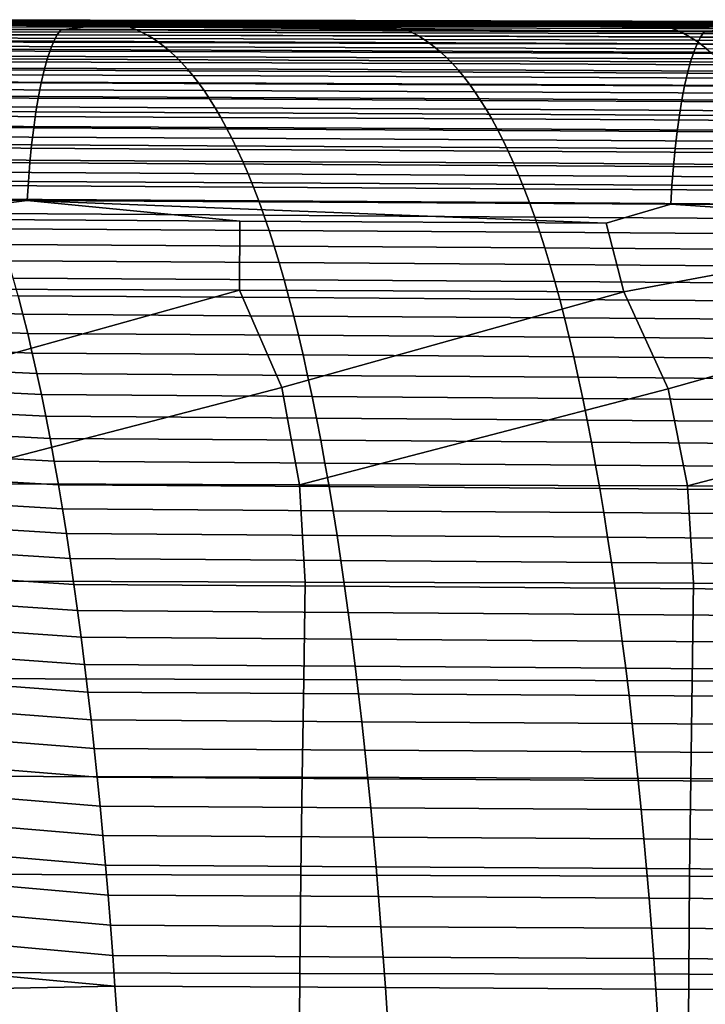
# Model space of a CAD drawing. Header units: metres. Extents: x -23 to 242, y -40 to 23.
# Tile 371 of 450: x 114.63 to 121.65, y 6.75 to 16.83. Entities that reach past the tile are written whole.
import ezdxf

# ---------------------------------------------------------------- set-up
doc = ezdxf.new("R2010")
doc.units = ezdxf.units.M
doc.layers.add('solid_10171013', color=7, linetype='CONTINUOUS')

msp = doc.modelspace()

# ---------------------------------------------------------------- linework, layer by layer
at = {"layer": 'solid_10171013'}
for points in [[(112.453995, 16.827486, 278.479279), (115.230431, 16.822884, 278.998169), (115.289185, 16.823872, 278.664429), (112.512871, 16.828398, 278.144897)], [(112.512871, 16.828398, 278.144897), (115.289185, 16.823872, 278.664429), (115.347946, 16.823231, 278.330841), (112.571747, 16.827717, 277.810638)], [(108.45829, 16.746128, 281.682465), (108.422348, 16.697531, 281.881592), (115.011436, 16.674105, 283.120209), (115.047577, 16.724958, 282.921692)], [(108.759239, 16.777489, 281.530273), (108.45829, 16.746128, 281.682465), (115.047577, 16.724958, 282.921692)], [(114.053711, 16.779753, 282.316223), (108.759239, 16.777489, 281.530273), (115.047577, 16.724958, 282.921692), (115.334785, 16.75861, 282.767517)], [(111.925674, 16.79067, 281.488678), (114.703262, 16.784246, 282.002045), (114.761589, 16.78797, 281.668823), (111.984131, 16.794132, 281.154877)], [(114.534485, 16.781839, 282.314453), (114.643585, 16.781574, 282.334656), (114.703262, 16.784246, 282.002045), (111.925674, 16.79067, 281.488678)], [(111.984131, 16.794132, 281.154877), (114.761589, 16.78797, 281.668823), (114.82, 16.792465, 281.335327), (112.042679, 16.798372, 280.820801)], [(112.042679, 16.798372, 280.820801), (114.82, 16.792465, 281.335327), (114.878487, 16.797464, 281.001648), (112.101295, 16.803127, 280.486511)], [(112.101295, 16.803127, 280.486511), (114.878487, 16.797464, 281.001648), (114.937042, 16.802696, 280.667786), (112.159981, 16.808126, 280.152069)], [(112.159981, 16.808126, 280.152069), (114.937042, 16.802696, 280.667786), (114.995651, 16.807888, 280.333832), (112.218712, 16.813103, 279.817505)], [(112.218712, 16.813103, 279.817505), (114.995651, 16.807888, 280.333832), (115.054298, 16.812769, 279.999878), (112.277489, 16.817789, 279.48291)], [(112.277489, 16.817789, 279.48291), (115.054298, 16.812769, 279.999878), (115.112984, 16.81707, 279.665894), (112.336304, 16.821922, 279.148315)], [(112.336304, 16.821922, 279.148315), (115.112984, 16.81707, 279.665894), (115.1717, 16.82053, 279.332001), (112.395142, 16.825241, 278.813751)], [(112.395142, 16.825241, 278.813751), (115.1717, 16.82053, 279.332001), (115.230431, 16.822884, 278.998169), (112.453995, 16.827486, 278.479279)], [(112.571747, 16.827717, 277.810638), (115.347946, 16.823231, 278.330841), (115.406708, 16.820698, 277.997406), (112.63063, 16.825184, 277.476532)], [(112.63063, 16.825184, 277.476532), (115.406708, 16.820698, 277.997406), (115.465469, 16.81601, 277.664154), (112.689499, 16.820538, 277.142609)], [(112.689499, 16.820538, 277.142609), (115.465469, 16.81601, 277.664154), (115.524216, 16.808903, 277.331116), (112.748367, 16.813519, 276.808899)], [(112.748367, 16.813519, 276.808899), (115.524216, 16.808903, 277.331116), (115.582954, 16.799118, 276.998322), (112.807213, 16.803869, 276.475433)], [(112.807213, 16.803869, 276.475433), (115.582954, 16.799118, 276.998322), (115.64167, 16.786392, 276.665833), (112.866035, 16.791328, 276.142242)], [(112.866035, 16.791328, 276.142242), (115.64167, 16.786392, 276.665833), (115.700356, 16.77046, 276.333618), (112.924828, 16.775637, 275.809387)], [(112.924828, 16.775637, 275.809387), (115.700356, 16.77046, 276.333618), (115.75901, 16.751062, 276.00174), (112.983589, 16.756535, 275.476837)], [(112.983589, 16.756535, 275.476837), (115.75901, 16.751062, 276.00174), (115.817619, 16.727938, 275.670227), (113.042297, 16.733765, 275.144653)], [(113.042297, 16.733765, 275.144653), (115.817619, 16.727938, 275.670227), (115.87619, 16.700886, 275.339081), (113.100967, 16.707125, 274.812897)], [(115.334785, 16.75861, 282.767517), (120.3517, 16.76296, 283.50589), (114.534485, 16.781839, 282.314453), (114.053711, 16.779753, 282.316223)], [(120.3517, 16.76296, 283.50589), (114.643585, 16.781574, 282.334656), (114.534485, 16.781839, 282.314453)], [(114.643585, 16.781574, 282.334656), (117.405495, 16.774719, 282.846893), (117.480423, 16.777645, 282.518188), (114.703262, 16.784246, 282.002045)], [(120.3517, 16.76296, 283.50589), (117.405495, 16.774719, 282.846893), (114.643585, 16.781574, 282.334656)], [(114.703262, 16.784246, 282.002045), (117.480423, 16.777645, 282.518188), (117.53862, 16.781649, 282.185547), (114.761589, 16.78797, 281.668823)], [(114.761589, 16.78797, 281.668823), (117.53862, 16.781649, 282.185547), (117.596909, 16.786409, 281.852661), (114.82, 16.792465, 281.335327)], [(114.82, 16.792465, 281.335327), (117.596909, 16.786409, 281.852661), (117.655266, 16.791655, 281.519562), (114.878487, 16.797464, 281.001648)], [(114.878487, 16.797464, 281.001648), (117.655266, 16.791655, 281.519562), (117.713692, 16.797108, 281.18634), (114.937042, 16.802696, 280.667786)], [(114.937042, 16.802696, 280.667786), (117.713692, 16.797108, 281.18634), (117.772179, 16.802498, 280.853027), (114.995651, 16.807888, 280.333832)], [(114.995651, 16.807888, 280.333832), (117.772179, 16.802498, 280.853027), (117.830704, 16.807547, 280.519684), (115.054298, 16.812769, 279.999878)], [(115.334785, 16.75861, 282.767517), (115.047577, 16.724958, 282.921692), (121.635544, 16.703335, 284.166656)], [(115.054298, 16.812769, 279.999878), (117.830704, 16.807547, 280.519684), (117.889267, 16.811989, 280.186371), (115.112984, 16.81707, 279.665894)], [(115.112984, 16.81707, 279.665894), (117.889267, 16.811989, 280.186371), (117.947853, 16.815554, 279.853119), (115.1717, 16.82053, 279.332001)], [(115.1717, 16.82053, 279.332001), (117.947853, 16.815554, 279.853119), (118.00647, 16.817982, 279.519958), (115.230431, 16.822884, 278.998169)], [(115.230431, 16.822884, 278.998169), (118.00647, 16.817982, 279.519958), (118.065094, 16.819004, 279.18689), (115.289185, 16.823872, 278.664429)], [(115.289185, 16.823872, 278.664429), (118.065094, 16.819004, 279.18689), (118.123734, 16.818359, 278.853973), (115.347946, 16.823231, 278.330841)], [(120.3517, 16.76296, 283.50589), (115.334785, 16.75861, 282.767517), (121.635544, 16.703335, 284.166656), (121.908951, 16.738928, 284.010437)], [(115.347946, 16.823231, 278.330841), (118.123734, 16.818359, 278.853973), (118.182381, 16.815781, 278.52121), (115.406708, 16.820698, 277.997406)], [(115.406708, 16.820698, 277.997406), (118.182381, 16.815781, 278.52121), (118.241028, 16.811005, 278.188629), (115.465469, 16.81601, 277.664154)], [(115.465469, 16.81601, 277.664154), (118.241028, 16.811005, 278.188629), (118.29966, 16.803766, 277.856293), (115.524216, 16.808903, 277.331116)], [(115.524216, 16.808903, 277.331116), (118.29966, 16.803766, 277.856293), (118.358284, 16.7938, 277.52417), (115.582954, 16.799118, 276.998322)], [(115.582954, 16.799118, 276.998322), (118.358284, 16.7938, 277.52417), (118.416885, 16.780844, 277.192322), (115.64167, 16.786392, 276.665833)], [(115.64167, 16.786392, 276.665833), (118.416885, 16.780844, 277.192322), (118.475471, 16.764629, 276.860779), (115.700356, 16.77046, 276.333618)], [(115.700356, 16.77046, 276.333618), (118.475471, 16.764629, 276.860779), (118.534019, 16.744896, 276.529572), (115.75901, 16.751062, 276.00174)], [(115.75901, 16.751062, 276.00174), (118.534019, 16.744896, 276.529572), (118.592529, 16.72138, 276.1987), (115.817619, 16.727938, 275.670227)], [(115.817619, 16.727938, 275.670227), (118.592529, 16.72138, 276.1987), (118.650993, 16.69389, 275.868225), (115.87619, 16.700886, 275.339081)], [(117.480423, 16.777645, 282.518188), (117.405495, 16.774719, 282.846893), (119.567307, 16.769224, 283.249207)], [(120.3517, 16.76296, 283.50589), (119.567307, 16.769224, 283.249207), (117.405495, 16.774719, 282.846893)], [(117.480423, 16.777645, 282.518188), (120.257408, 16.770895, 283.035645), (120.315475, 16.775198, 282.703613), (117.53862, 16.781649, 282.185547)], [(119.567307, 16.769224, 283.249207), (120.191422, 16.767618, 283.36557), (120.257408, 16.770895, 283.035645), (117.480423, 16.777645, 282.518188)], [(117.53862, 16.781649, 282.185547), (120.315475, 16.775198, 282.703613), (120.373634, 16.780233, 282.371368), (117.596909, 16.786409, 281.852661)], [(117.596909, 16.786409, 281.852661), (120.373634, 16.780233, 282.371368), (120.43187, 16.785721, 282.03891), (117.655266, 16.791655, 281.519562)], [(117.655266, 16.791655, 281.519562), (120.43187, 16.785721, 282.03891), (120.490173, 16.791388, 281.706329), (117.713692, 16.797108, 281.18634)], [(117.713692, 16.797108, 281.18634), (120.490173, 16.791388, 281.706329), (120.548531, 16.796955, 281.373688), (117.772179, 16.802498, 280.853027)], [(117.772179, 16.802498, 280.853027), (120.548531, 16.796955, 281.373688), (120.606926, 16.802149, 281.041046), (117.830704, 16.807547, 280.519684)], [(117.830704, 16.807547, 280.519684), (120.606926, 16.802149, 281.041046), (120.665367, 16.806698, 280.708405), (117.889267, 16.811989, 280.186371)], [(117.889267, 16.811989, 280.186371), (120.665367, 16.806698, 280.708405), (120.723831, 16.810333, 280.375854), (117.947853, 16.815554, 279.853119)], [(117.947853, 16.815554, 279.853119), (120.723831, 16.810333, 280.375854), (120.782318, 16.812792, 280.043365), (118.00647, 16.817982, 279.519958)], [(118.00647, 16.817982, 279.519958), (120.782318, 16.812792, 280.043365), (120.84082, 16.813805, 279.710999), (118.065094, 16.819004, 279.18689)], [(118.065094, 16.819004, 279.18689), (120.84082, 16.813805, 279.710999), (120.899338, 16.813108, 279.378784), (118.123734, 16.818359, 278.853973)], [(118.123734, 16.818359, 278.853973), (120.899338, 16.813108, 279.378784), (120.957863, 16.810434, 279.046722), (118.182381, 16.815781, 278.52121)], [(118.182381, 16.815781, 278.52121), (120.957863, 16.810434, 279.046722), (121.016388, 16.805521, 278.714844), (118.241028, 16.811005, 278.188629)], [(118.241028, 16.811005, 278.188629), (121.016388, 16.805521, 278.714844), (121.074905, 16.798098, 278.383179), (118.29966, 16.803766, 277.856293)], [(118.29966, 16.803766, 277.856293), (121.074905, 16.798098, 278.383179), (121.133415, 16.787899, 278.051758), (118.358284, 16.7938, 277.52417)], [(118.358284, 16.7938, 277.52417), (121.133415, 16.787899, 278.051758), (121.191902, 16.774662, 277.720612), (118.416885, 16.780844, 277.192322)], [(118.416885, 16.780844, 277.192322), (121.191902, 16.774662, 277.720612), (121.250374, 16.758118, 277.38974), (118.475471, 16.764629, 276.860779)], [(118.475471, 16.764629, 276.860779), (121.250374, 16.758118, 277.38974), (121.308815, 16.738003, 277.059174), (118.534019, 16.744896, 276.529572)], [(118.534019, 16.744896, 276.529572), (121.308815, 16.738003, 277.059174), (121.367218, 16.714054, 276.728973), (118.592529, 16.72138, 276.1987)], [(120.3517, 16.76296, 283.50589), (120.191422, 16.767618, 283.36557), (119.567307, 16.769224, 283.249207)], [(120.191422, 16.767618, 283.36557), (122.958855, 16.760393, 283.882812), (123.034012, 16.763992, 283.555603), (120.257408, 16.770895, 283.035645)], [(120.3517, 16.76296, 283.50589), (122.958855, 16.760393, 283.882812), (120.191422, 16.767618, 283.36557)], [(120.257408, 16.770895, 283.035645), (123.034012, 16.763992, 283.555603), (123.091957, 16.76861, 283.224243), (120.315475, 16.775198, 282.703613)], [(120.315475, 16.775198, 282.703613), (123.091957, 16.76861, 283.224243), (123.149994, 16.773922, 282.892639), (120.373634, 16.780233, 282.371368)], [(121.908951, 16.738928, 284.010437), (126.64846, 16.745296, 284.700348), (122.958855, 16.760393, 283.882812), (120.3517, 16.76296, 283.50589)], [(120.373634, 16.780233, 282.371368), (123.149994, 16.773922, 282.892639), (123.208099, 16.77965, 282.560852), (120.43187, 16.785721, 282.03891)], [(120.43187, 16.785721, 282.03891), (123.208099, 16.77965, 282.560852), (123.266281, 16.785517, 282.228943), (120.490173, 16.791388, 281.706329)], [(120.490173, 16.791388, 281.706329), (123.266281, 16.785517, 282.228943), (123.324509, 16.791246, 281.896973), (120.548531, 16.796955, 281.373688)], [(120.548531, 16.796955, 281.373688), (123.324509, 16.791246, 281.896973), (123.382782, 16.796562, 281.565002), (120.606926, 16.802149, 281.041046)], [(120.606926, 16.802149, 281.041046), (123.382782, 16.796562, 281.565002), (123.441093, 16.801189, 281.233093), (120.665367, 16.806698, 280.708405)], [(120.665367, 16.806698, 280.708405), (123.441093, 16.801189, 281.233093), (123.499435, 16.804865, 280.901215), (120.723831, 16.810333, 280.375854)], [(120.723831, 16.810333, 280.375854), (123.499435, 16.804865, 280.901215), (123.557793, 16.807318, 280.569458), (120.782318, 16.812792, 280.043365)], [(120.782318, 16.812792, 280.043365), (123.557793, 16.807318, 280.569458), (123.616173, 16.808285, 280.237793), (120.84082, 16.813805, 279.710999)], [(120.84082, 16.813805, 279.710999), (123.616173, 16.808285, 280.237793), (123.674568, 16.807499, 279.906281), (120.899338, 16.813108, 279.378784)], [(120.899338, 16.813108, 279.378784), (123.674568, 16.807499, 279.906281), (123.732971, 16.804691, 279.574921), (120.957863, 16.810434, 279.046722)], [(120.957863, 16.810434, 279.046722), (123.732971, 16.804691, 279.574921), (123.791374, 16.799597, 279.243744), (121.016388, 16.805521, 278.714844)], [(121.016388, 16.805521, 278.714844), (123.791374, 16.799597, 279.243744), (123.84977, 16.791948, 278.912811), (121.074905, 16.798098, 278.383179)], [(121.074905, 16.798098, 278.383179), (123.84977, 16.791948, 278.912811), (123.908165, 16.781479, 278.582062), (121.133415, 16.787899, 278.051758)], [(121.133415, 16.787899, 278.051758), (123.908165, 16.781479, 278.582062), (123.966537, 16.767923, 278.251587), (121.191902, 16.774662, 277.720612)], [(121.191902, 16.774662, 277.720612), (123.966537, 16.767923, 278.251587), (124.024895, 16.751015, 277.921387), (121.250374, 16.758118, 277.38974)], [(121.250374, 16.758118, 277.38974), (124.024895, 16.751015, 277.921387), (124.083221, 16.730484, 277.591492), (121.308815, 16.738003, 277.059174)], [(121.308815, 16.738003, 277.059174), (124.083221, 16.730484, 277.591492), (124.141525, 16.706074, 277.261932), (121.367218, 16.714054, 276.728973)], [(121.908951, 16.738928, 284.010437), (121.635544, 16.703335, 284.166656), (128.222321, 16.681408, 285.416809)], [(108.387138, 16.632708, 282.076477), (108.352913, 16.551928, 282.265533), (114.941696, 16.524158, 283.50238), (114.976059, 16.607077, 283.31427)], [(108.422348, 16.697531, 281.881592), (108.387138, 16.632708, 282.076477), (114.976059, 16.607077, 283.31427), (115.011436, 16.674105, 283.120209)], [(113.100967, 16.707125, 274.812897), (115.87619, 16.700886, 275.339081), (115.9347, 16.66976, 275.008392), (113.159569, 16.676455, 274.481537)], [(113.159569, 16.676455, 274.481537), (115.9347, 16.66976, 275.008392), (115.993149, 16.634417, 274.678192), (113.218109, 16.641607, 274.150696)], [(113.218109, 16.641607, 274.150696), (115.993149, 16.634417, 274.678192), (116.051521, 16.594707, 274.348511), (113.276581, 16.602428, 273.820374)], [(115.011436, 16.674105, 283.120209), (114.976059, 16.607077, 283.31427), (121.563759, 16.581705, 284.558075), (121.599258, 16.650587, 284.364655)], [(115.047577, 16.724958, 282.921692), (115.011436, 16.674105, 283.120209), (121.599258, 16.650587, 284.364655), (121.635544, 16.703335, 284.166656)], [(115.87619, 16.700886, 275.339081), (118.650993, 16.69389, 275.868225), (118.709412, 16.662281, 275.538177), (115.9347, 16.66976, 275.008392)], [(115.9347, 16.66976, 275.008392), (118.709412, 16.662281, 275.538177), (118.767761, 16.626415, 275.208588), (115.993149, 16.634417, 274.678192)], [(115.993149, 16.634417, 274.678192), (118.767761, 16.626415, 275.208588), (118.826042, 16.586157, 274.879547), (116.051521, 16.594707, 274.348511)], [(118.592529, 16.72138, 276.1987), (121.367218, 16.714054, 276.728973), (121.425583, 16.686083, 276.399139), (118.650993, 16.69389, 275.868225)], [(118.650993, 16.69389, 275.868225), (121.425583, 16.686083, 276.399139), (121.483894, 16.653955, 276.069702), (118.709412, 16.662281, 275.538177)], [(118.709412, 16.662281, 275.538177), (121.483894, 16.653955, 276.069702), (121.542152, 16.617537, 275.740784), (118.767761, 16.626415, 275.208588)], [(121.367218, 16.714054, 276.728973), (124.141525, 16.706074, 277.261932), (124.199783, 16.677597, 276.932739), (121.425583, 16.686083, 276.399139)], [(121.425583, 16.686083, 276.399139), (124.199783, 16.677597, 276.932739), (124.257996, 16.644928, 276.603943), (121.483894, 16.653955, 276.069702)], [(121.483894, 16.653955, 276.069702), (124.257996, 16.644928, 276.603943), (124.316147, 16.607937, 276.275635), (121.542152, 16.617537, 275.740784)], [(121.599258, 16.650587, 284.364655), (121.563759, 16.581705, 284.558075), (128.150375, 16.556614, 285.80719), (128.185944, 16.62706, 285.61438)], [(121.635544, 16.703335, 284.166656), (121.599258, 16.650587, 284.364655), (128.185944, 16.62706, 285.61438), (128.222321, 16.681408, 285.416809)], [(108.352913, 16.551928, 282.265533), (108.319946, 16.455467, 282.447205), (114.90863, 16.425646, 283.682922), (114.941696, 16.524158, 283.50238)], [(113.276581, 16.602428, 273.820374), (116.051521, 16.594707, 274.348511), (116.109818, 16.550488, 274.019409), (113.334961, 16.558765, 273.490601)], [(113.334961, 16.558765, 273.490601), (116.109818, 16.550488, 274.019409), (116.168022, 16.501612, 273.690887), (113.393257, 16.510464, 273.161438)], [(114.976059, 16.607077, 283.31427), (114.941696, 16.524158, 283.50238), (121.529312, 16.496994, 284.745331), (121.563759, 16.581705, 284.558075)], [(116.051521, 16.594707, 274.348511), (118.826042, 16.586157, 274.879547), (118.884247, 16.541363, 274.551056), (116.109818, 16.550488, 274.019409)], [(116.109818, 16.550488, 274.019409), (118.884247, 16.541363, 274.551056), (118.942368, 16.491896, 274.223175), (116.168022, 16.501612, 273.690887)], [(118.767761, 16.626415, 275.208588), (121.542152, 16.617537, 275.740784), (121.600334, 16.576696, 275.412354), (118.826042, 16.586157, 274.879547)], [(118.826042, 16.586157, 274.879547), (121.600334, 16.576696, 275.412354), (121.65844, 16.5313, 275.084503), (118.884247, 16.541363, 274.551056)], [(118.884247, 16.541363, 274.551056), (121.65844, 16.5313, 275.084503), (121.716461, 16.481215, 274.757233), (118.942368, 16.491896, 274.223175)], [(121.563759, 16.581705, 284.558075), (121.529312, 16.496994, 284.745331), (128.115891, 16.47039, 285.993774), (128.150375, 16.556614, 285.80719)], [(121.542152, 16.617537, 275.740784), (124.316147, 16.607937, 276.275635), (124.374229, 16.566498, 275.947845), (121.600334, 16.576696, 275.412354)], [(121.600334, 16.576696, 275.412354), (124.374229, 16.566498, 275.947845), (124.432236, 16.520485, 275.620605), (121.65844, 16.5313, 275.084503)], [(108.319946, 16.455467, 282.447205), (108.288521, 16.343596, 282.619995), (114.877144, 16.311823, 283.854401), (114.90863, 16.425646, 283.682922)], [(113.393257, 16.510464, 273.161438), (116.168022, 16.501612, 273.690887), (116.226135, 16.447935, 273.363007), (113.451454, 16.457376, 272.832916)], [(113.451454, 16.457376, 272.832916), (116.226135, 16.447935, 273.363007), (116.284134, 16.389313, 273.035858), (113.509552, 16.399345, 272.505096)], [(114.90863, 16.425646, 283.682922), (114.877144, 16.311823, 283.854401), (121.464684, 16.281301, 285.095306), (121.496193, 16.396757, 284.924927)], [(114.941696, 16.524158, 283.50238), (114.90863, 16.425646, 283.682922), (121.496193, 16.396757, 284.924927), (121.529312, 16.496994, 284.745331)], [(116.168022, 16.501612, 273.690887), (118.942368, 16.491896, 274.223175), (119.000381, 16.437616, 273.895935), (116.226135, 16.447935, 273.363007)], [(116.226135, 16.447935, 273.363007), (119.000381, 16.437616, 273.895935), (119.058296, 16.378386, 273.569397), (116.284134, 16.389313, 273.035858)], [(118.942368, 16.491896, 274.223175), (121.716461, 16.481215, 274.757233), (121.774384, 16.426308, 274.430664), (119.000381, 16.437616, 273.895935)], [(119.000381, 16.437616, 273.895935), (121.774384, 16.426308, 274.430664), (121.832199, 16.366446, 274.104767), (119.058296, 16.378386, 273.569397)], [(121.529312, 16.496994, 284.745331), (121.496193, 16.396757, 284.924927), (128.082764, 16.368704, 286.172546), (128.115891, 16.47039, 285.993774)], [(108.288521, 16.343596, 282.619995), (108.258888, 16.216768, 282.782471), (114.847496, 16.183167, 284.015411), (114.877144, 16.311823, 283.854401)], [(113.509552, 16.399345, 272.505096), (116.284134, 16.389313, 273.035858), (116.342026, 16.325596, 272.709412), (113.567528, 16.336222, 272.177979)], [(113.567528, 16.336222, 272.177979), (116.342026, 16.325596, 272.709412), (116.399796, 16.256641, 272.383728), (113.625389, 16.267851, 271.851654)], [(116.284134, 16.389313, 273.035858), (119.058296, 16.378386, 273.569397), (119.116096, 16.314064, 273.243622), (116.342026, 16.325596, 272.709412)], [(116.342026, 16.325596, 272.709412), (119.116096, 16.314064, 273.243622), (119.173775, 16.244513, 272.91861), (116.399796, 16.256641, 272.383728)], [(119.058296, 16.378386, 273.569397), (121.832199, 16.366446, 274.104767), (121.8899, 16.301497, 273.779633), (119.116096, 16.314064, 273.243622)], [(121.496193, 16.396757, 284.924927), (121.464684, 16.281301, 285.095306), (128.051254, 16.251873, 286.34198), (128.082764, 16.368704, 286.172546)], [(113.625389, 16.267851, 271.851654), (116.399796, 16.256641, 272.383728), (116.457436, 16.182304, 272.058899), (113.683113, 16.194082, 271.526123)], [(114.877144, 16.311823, 283.854401), (114.847496, 16.183167, 284.015411), (121.435043, 16.151112, 285.255066), (121.464684, 16.281301, 285.095306)], [(116.399796, 16.256641, 272.383728), (119.173775, 16.244513, 272.91861), (119.231323, 16.169594, 272.594421), (116.457436, 16.182304, 272.058899)], [(119.116096, 16.314064, 273.243622), (121.8899, 16.301497, 273.779633), (121.947479, 16.231329, 273.455292), (119.173775, 16.244513, 272.91861)], [(119.173775, 16.244513, 272.91861), (121.947479, 16.231329, 273.455292), (122.004929, 16.155806, 273.131775), (119.231323, 16.169594, 272.594421)], [(121.464684, 16.281301, 285.095306), (121.435043, 16.151112, 285.255066), (128.021667, 16.120392, 286.500702), (128.051254, 16.251873, 286.34198)], [(108.258888, 16.216768, 282.782471), (108.231232, 16.076185, 282.933716), (114.819855, 16.04088, 284.165039), (114.847496, 16.183167, 284.015411)], [(113.683113, 16.194082, 271.526123), (116.457436, 16.182304, 272.058899), (116.514938, 16.102436, 271.734894), (113.7407, 16.114763, 271.201447)], [(114.847496, 16.183167, 284.015411), (114.819855, 16.04088, 284.165039), (121.40744, 16.007402, 285.403351), (121.435043, 16.151112, 285.255066)], [(116.457436, 16.182304, 272.058899), (119.231323, 16.169594, 272.594421), (119.288734, 16.089167, 272.271118), (116.514938, 16.102436, 271.734894)], [(119.231323, 16.169594, 272.594421), (122.004929, 16.155806, 273.131775), (122.062233, 16.074797, 272.809174), (119.288734, 16.089167, 272.271118)], [(121.435043, 16.151112, 285.255066), (121.40744, 16.007402, 285.403351), (127.994125, 15.975487, 286.647797), (128.021667, 16.120392, 286.500702)], [(108.231232, 16.076185, 282.933716), (108.205681, 15.923225, 283.072937), (114.794357, 15.886355, 284.302521), (114.819855, 16.04088, 284.165039)], [(113.7407, 16.114763, 271.201447), (116.514938, 16.102436, 271.734894), (116.572296, 16.016899, 271.411835), (113.798149, 16.029745, 270.877686)], [(113.798149, 16.029745, 270.877686), (116.572296, 16.016899, 271.411835), (116.629463, 15.925575, 271.089874), (113.855408, 15.938911, 270.555023)], [(114.819855, 16.04088, 284.165039), (114.794357, 15.886355, 284.302521), (121.382019, 15.851571, 285.539368), (121.40744, 16.007402, 285.403351)], [(116.514938, 16.102436, 271.734894), (119.288734, 16.089167, 272.271118), (119.345985, 16.003098, 271.948761), (116.572296, 16.016899, 271.411835)], [(119.288734, 16.089167, 272.271118), (122.062233, 16.074797, 272.809174), (122.119385, 15.988172, 272.487518), (119.345985, 16.003098, 271.948761)], [(108.205681, 15.923225, 283.072937), (108.182388, 15.759273, 283.199402), (114.771156, 15.720984, 284.427124), (114.794357, 15.886355, 284.302521)], [(113.855408, 15.938911, 270.555023), (116.629463, 15.925575, 271.089874), (116.686401, 15.828367, 270.769318), (113.912437, 15.842163, 270.233704)], [(116.572296, 16.016899, 271.411835), (119.345985, 16.003098, 271.948761), (119.403053, 15.911272, 271.627533), (116.629463, 15.925575, 271.089874)], [(116.629463, 15.925575, 271.089874), (119.403053, 15.911272, 271.627533), (119.459892, 15.813588, 271.307678), (116.686401, 15.828367, 270.769318)], [(119.345985, 16.003098, 271.948761), (122.119385, 15.988172, 272.487518), (122.176338, 15.895819, 272.167053), (119.403053, 15.911272, 271.627533)], [(121.40744, 16.007402, 285.403351), (121.382019, 15.851571, 285.539368), (127.968788, 15.81856, 286.782593), (127.994125, 15.975487, 286.647797)], [(113.912437, 15.842163, 270.233704), (116.686401, 15.828367, 270.769318), (116.743057, 15.725172, 270.450348), (113.969193, 15.739403, 269.914001)], [(114.794357, 15.886355, 284.302521), (114.771156, 15.720984, 284.427124), (121.358917, 15.685017, 285.662384), (121.382019, 15.851571, 285.539368)], [(116.686401, 15.828367, 270.769318), (119.459892, 15.813588, 271.307678), (119.516441, 15.709945, 270.989502), (116.743057, 15.725172, 270.450348)], [(119.403053, 15.911272, 271.627533), (122.176338, 15.895819, 272.167053), (122.233063, 15.797636, 271.847961), (119.459892, 15.813588, 271.307678)], [(121.382019, 15.851571, 285.539368), (121.358917, 15.685017, 285.662384), (127.945808, 15.651013, 286.904266), (127.968788, 15.81856, 286.782593)], [(114.771156, 15.720984, 284.427124), (108.182388, 15.759273, 283.199402), (108.161499, 15.585707, 283.312286), (114.750397, 15.546155, 284.538055)], [(113.969193, 15.739403, 269.914001), (116.743057, 15.725172, 270.450348), (116.799393, 15.615891, 270.133301), (114.025627, 15.63053, 269.596161)], [(121.358917, 15.685017, 285.662384), (114.771156, 15.720984, 284.427124), (114.750397, 15.546155, 284.538055), (121.338287, 15.509136, 285.771667)], [(116.743057, 15.725172, 270.450348), (119.516441, 15.709945, 270.989502), (119.57267, 15.600239, 270.673218), (116.799393, 15.615891, 270.133301)], [(119.459892, 15.813588, 271.307678), (122.233063, 15.797636, 271.847961), (122.289497, 15.693519, 271.530579), (119.516441, 15.709945, 270.989502)], [(114.025627, 15.63053, 269.596161), (116.799393, 15.615891, 270.133301), (116.855354, 15.500421, 269.81839), (114.081696, 15.515447, 269.280426)], [(119.516441, 15.709945, 270.989502), (122.289497, 15.693519, 271.530579), (122.345596, 15.583364, 271.215118), (119.57267, 15.600239, 270.673218)], [(121.358917, 15.685017, 285.662384), (121.338287, 15.509136, 285.771667), (127.925308, 15.474253, 287.012146), (127.945808, 15.651013, 286.904266)], [(114.750397, 15.546155, 284.538055), (108.161499, 15.585707, 283.312286), (108.143158, 15.403911, 283.410858), (114.732208, 15.363259, 284.634583)], [(121.338287, 15.509136, 285.771667), (114.750397, 15.546155, 284.538055), (114.732208, 15.363259, 284.634583), (121.320259, 15.325326, 285.866455)], [(116.799393, 15.615891, 270.133301), (119.57267, 15.600239, 270.673218), (119.628517, 15.484368, 270.359131), (116.855354, 15.500421, 269.81839)], [(119.57267, 15.600239, 270.673218), (122.345596, 15.583364, 271.215118), (122.401321, 15.467071, 270.901825), (119.628517, 15.484368, 270.359131)], [(114.081696, 15.515447, 269.280426), (116.855354, 15.500421, 269.81839), (116.910904, 15.378662, 269.50589), (114.137352, 15.394053, 268.967102)], [(116.855354, 15.500421, 269.81839), (119.628517, 15.484368, 270.359131), (119.683952, 15.362232, 270.047455), (116.910904, 15.378662, 269.50589)], [(119.628517, 15.484368, 270.359131), (122.401321, 15.467071, 270.901825), (122.456627, 15.344533, 270.591003), (119.683952, 15.362232, 270.047455)], [(127.925308, 15.474253, 287.012146), (121.338287, 15.509136, 285.771667), (121.320259, 15.325326, 285.866455), (127.90744, 15.28968, 287.105469)], [(114.732208, 15.363259, 284.634583), (108.143158, 15.403911, 283.410858), (108.127518, 15.215265, 283.494293), (114.716759, 15.173686, 284.715881)], [(114.137352, 15.394053, 268.967102), (116.910904, 15.378662, 269.50589), (116.965988, 15.250515, 269.196045), (114.192543, 15.266252, 268.656403)], [(121.320259, 15.325326, 285.866455), (114.732208, 15.363259, 284.634583), (114.716759, 15.173686, 284.715881), (121.304985, 15.134985, 285.945984)], [(116.910904, 15.378662, 269.50589), (119.683952, 15.362232, 270.047455), (119.738914, 15.233727, 269.738464), (116.965988, 15.250515, 269.196045)], [(119.683952, 15.362232, 270.047455), (122.456627, 15.344533, 270.591003), (122.511459, 15.21565, 270.282898), (119.738914, 15.233727, 269.738464)], [(127.90744, 15.28968, 287.105469), (121.320259, 15.325326, 285.866455), (121.304985, 15.134985, 285.945984), (127.892342, 15.0987, 287.183502)], [(114.192543, 15.266252, 268.656403), (116.965988, 15.250515, 269.196045), (117.020561, 15.115877, 268.889099), (114.247238, 15.131941, 268.348602)], [(116.965988, 15.250515, 269.196045), (119.738914, 15.233727, 269.738464), (119.793365, 15.098751, 269.432404), (117.020561, 15.115877, 268.889099)], [(119.738914, 15.233727, 269.738464), (122.511459, 15.21565, 270.282898), (122.565773, 15.080316, 269.977753), (119.793365, 15.098751, 269.432404)], [(114.716759, 15.173686, 284.715881), (108.127518, 15.215265, 283.494293), (108.114716, 15.021152, 283.561829), (114.704178, 14.978827, 284.781281)], [(114.247238, 15.131941, 268.348602), (117.020561, 15.115877, 268.889099), (117.074577, 14.974649, 268.585358), (114.301376, 14.991024, 268.043945)], [(121.304985, 15.134985, 285.945984), (114.716759, 15.173686, 284.715881), (114.704178, 14.978827, 284.781281), (121.292618, 14.93951, 286.009521)], [(117.020561, 15.115877, 268.889099), (119.793365, 15.098751, 269.432404), (119.847252, 14.957202, 269.129578), (117.074577, 14.974649, 268.585358)], [(127.892342, 15.0987, 287.183502), (121.304985, 15.134985, 285.945984), (121.292618, 14.93951, 286.009521), (127.880173, 14.902716, 287.245483)], [(114.704178, 14.978827, 284.781281), (108.114716, 15.021152, 283.561829), (113.198326, 14.790623, 284.55249)], [(119.793365, 15.098751, 269.432404), (122.565773, 15.080316, 269.977753), (122.619522, 14.938429, 269.675812), (119.847252, 14.957202, 269.129578)], [(114.704178, 14.978827, 284.781281), (113.198326, 14.790623, 284.55249), (116.8815, 14.767797, 285.236237)], [(114.301376, 14.991024, 268.043945), (117.074577, 14.974649, 268.585358), (117.127991, 14.82673, 268.285065), (114.354912, 14.843402, 267.742706)], [(114.704178, 14.978827, 284.781281), (116.8815, 14.767797, 285.236237), (120.633095, 14.745648, 285.935303)], [(121.292618, 14.93951, 286.009521), (114.704178, 14.978827, 284.781281), (120.633095, 14.745648, 285.935303)], [(117.074577, 14.974649, 268.585358), (119.847252, 14.957202, 269.129578), (119.900536, 14.808979, 268.83017), (117.127991, 14.82673, 268.285065)], [(119.847252, 14.957202, 269.129578), (122.619522, 14.938429, 269.675812), (122.672668, 14.789886, 269.37738), (119.900536, 14.808979, 268.83017)], [(121.292618, 14.93951, 286.009521), (120.633095, 14.745648, 285.935303), (120.812256, 14.044871, 286.107971), (124.459351, 14.723879, 286.650848)], [(127.880173, 14.902716, 287.245483), (121.292618, 14.93951, 286.009521), (124.459351, 14.723879, 286.650848)], [(114.354912, 14.843402, 267.742706), (117.127991, 14.82673, 268.285065), (117.180756, 14.672018, 267.988434), (114.407806, 14.688974, 267.445129)], [(117.127991, 14.82673, 268.285065), (119.900536, 14.808979, 268.83017), (119.953163, 14.653978, 268.534515), (117.180756, 14.672018, 267.988434)], [(116.8815, 14.767797, 285.236237), (113.198326, 14.790623, 284.55249), (112.946892, 14.072384, 284.657349), (116.879868, 14.058834, 285.38089)], [(116.8815, 14.767797, 285.236237), (116.879868, 14.058834, 285.38089), (120.812256, 14.044871, 286.107971), (120.633095, 14.745648, 285.935303)], [(119.900536, 14.808979, 268.83017), (122.672668, 14.789886, 269.37738), (122.725151, 14.634583, 269.082672), (119.953163, 14.653978, 268.534515)], [(124.459351, 14.723879, 286.650848), (120.812256, 14.044871, 286.107971), (121.268005, 13.050453, 286.386963), (124.74411, 14.030574, 286.838287)], [(114.407806, 14.688974, 267.445129), (117.180756, 14.672018, 267.988434), (117.232826, 14.510413, 267.695801), (114.460014, 14.527643, 267.151459)], [(117.180756, 14.672018, 267.988434), (119.953163, 14.653978, 268.534515), (120.005096, 14.492098, 268.242828), (117.232826, 14.510413, 267.695801)], [(119.953163, 14.653978, 268.534515), (122.725151, 14.634583, 269.082672), (122.776932, 14.472418, 268.791962), (120.005096, 14.492098, 268.242828)], [(114.460014, 14.527643, 267.151459), (117.232826, 14.510413, 267.695801), (117.284164, 14.341848, 267.407318), (114.51149, 14.359341, 266.861969)], [(117.232826, 14.510413, 267.695801), (120.005096, 14.492098, 268.242828), (120.056282, 14.323272, 267.955353), (117.284164, 14.341848, 267.407318)], [(120.005096, 14.492098, 268.242828), (122.776932, 14.472418, 268.791962), (122.827972, 14.303325, 268.505463), (120.056282, 14.323272, 267.955353)], [(114.51149, 14.359341, 266.861969), (117.284164, 14.341848, 267.407318), (117.33474, 14.166376, 267.123138), (114.56221, 14.184115, 266.576752)], [(117.284164, 14.341848, 267.407318), (120.056282, 14.323272, 267.955353), (120.106712, 14.147555, 267.67218), (117.33474, 14.166376, 267.123138)], [(120.056282, 14.323272, 267.955353), (122.827972, 14.303325, 268.505463), (122.878242, 14.127361, 268.223297), (120.106712, 14.147555, 267.67218)], [(111.814644, 14.109282, 265.889404), (114.61216, 14.002048, 266.295898), (114.661324, 13.813215, 266.019501), (111.863831, 13.925959, 265.612549)], [(114.56221, 14.184115, 266.576752), (117.33474, 14.166376, 267.123138), (117.384537, 13.984076, 266.843353), (114.61216, 14.002048, 266.295898)], [(117.33474, 14.166376, 267.123138), (120.106712, 14.147555, 267.67218), (120.156364, 13.965029, 267.393433), (117.384537, 13.984076, 266.843353)], [(120.106712, 14.147555, 267.67218), (122.878242, 14.127361, 268.223297), (122.927742, 13.944611, 267.945557), (120.156364, 13.965029, 267.393433)], [(116.879868, 14.058834, 285.38089), (112.946892, 14.072384, 284.657349), (113.352173, 13.0776, 284.936432)], [(116.879868, 14.058834, 285.38089), (113.352173, 13.0776, 284.936432), (113.523705, 12.082537, 285.163544), (117.310387, 13.064187, 285.659851)], [(120.812256, 14.044871, 286.107971), (116.879868, 14.058834, 285.38089), (117.310387, 13.064187, 285.659851)], [(120.812256, 14.044871, 286.107971), (117.310387, 13.064187, 285.659851), (117.494041, 12.069561, 285.884735), (121.268005, 13.050453, 286.386963)], [(124.74411, 14.030574, 286.838287), (121.268005, 13.050453, 286.386963), (121.463806, 12.0563, 286.609528), (125.225105, 13.036468, 287.117371)], [(111.863831, 13.925959, 265.612549), (114.661324, 13.813215, 266.019501), (114.709679, 13.6177, 265.747681), (111.912247, 13.736036, 265.340118)], [(114.61216, 14.002048, 266.295898), (117.384537, 13.984076, 266.843353), (117.433548, 13.795028, 266.568054), (114.661324, 13.813215, 266.019501)], [(117.384537, 13.984076, 266.843353), (120.156364, 13.965029, 267.393433), (120.205223, 13.775775, 267.119171), (117.433548, 13.795028, 266.568054)], [(120.156364, 13.965029, 267.393433), (122.927742, 13.944611, 267.945557), (122.976448, 13.755156, 267.672302), (120.205223, 13.775775, 267.119171)], [(114.661324, 13.813215, 266.019501), (117.433548, 13.795028, 266.568054), (117.481758, 13.599312, 266.297333), (114.709679, 13.6177, 265.747681)], [(111.912247, 13.736036, 265.340118), (114.709679, 13.6177, 265.747681), (114.757217, 13.415577, 265.480499), (111.959869, 13.53959, 265.072174)], [(117.433548, 13.795028, 266.568054), (120.205223, 13.775775, 267.119171), (120.253273, 13.579875, 266.849487), (117.481758, 13.599312, 266.297333)], [(120.205223, 13.775775, 267.119171), (122.976448, 13.755156, 267.672302), (123.024338, 13.559079, 267.403656), (120.253273, 13.579875, 266.849487)], [(114.709679, 13.6177, 265.747681), (117.481758, 13.599312, 266.297333), (117.529137, 13.39701, 266.031281), (114.757217, 13.415577, 265.480499)], [(111.959869, 13.53959, 265.072174), (114.757217, 13.415577, 265.480499), (114.803909, 13.206928, 265.218109), (112.006676, 13.336696, 264.808807)], [(117.481758, 13.599312, 266.297333), (120.253273, 13.579875, 266.849487), (120.300499, 13.37741, 266.584503), (117.529137, 13.39701, 266.031281)], [(120.253273, 13.579875, 266.849487), (123.024338, 13.559079, 267.403656), (123.071404, 13.356464, 267.139679), (120.300499, 13.37741, 266.584503)], [(114.757217, 13.415577, 265.480499), (117.529137, 13.39701, 266.031281), (117.575676, 13.188201, 265.769989), (114.803909, 13.206928, 265.218109)], [(112.006676, 13.336696, 264.808807), (114.803909, 13.206928, 265.218109), (114.849754, 12.991832, 264.960571), (112.052658, 13.12743, 264.550171)], [(117.529137, 13.39701, 266.031281), (120.300499, 13.37741, 266.584503), (120.346886, 13.168462, 266.324249), (117.575676, 13.188201, 265.769989)], [(120.300499, 13.37741, 266.584503), (123.071404, 13.356464, 267.139679), (123.11763, 13.147394, 266.880463), (120.346886, 13.168462, 266.324249)], [(114.803909, 13.206928, 265.218109), (117.575676, 13.188201, 265.769989), (117.621361, 12.972966, 265.51355), (114.849754, 12.991832, 264.960571)], [(112.052658, 13.12743, 264.550171), (114.849754, 12.991832, 264.960571), (114.894714, 12.770368, 264.707977), (112.097794, 12.911867, 264.296326)], [(117.575676, 13.188201, 265.769989), (120.346886, 13.168462, 266.324249), (120.39241, 12.953113, 266.068878), (117.621361, 12.972966, 265.51355)], [(120.346886, 13.168462, 266.324249), (123.11763, 13.147394, 266.880463), (123.163002, 12.931952, 266.626099), (120.39241, 12.953113, 266.068878)], [(117.310387, 13.064187, 285.659851), (113.523705, 12.082537, 285.163544), (117.494041, 12.069561, 285.884735)], [(121.268005, 13.050453, 286.386963), (117.494041, 12.069561, 285.884735), (121.463806, 12.0563, 286.609528)], [(125.225105, 13.036468, 287.117371), (121.463806, 12.0563, 286.609528), (125.433067, 12.042817, 287.337616)], [(112.097794, 12.911867, 264.296326), (114.894714, 12.770368, 264.707977), (114.938789, 12.542613, 264.460419), (112.142067, 12.690084, 264.047363)], [(114.849754, 12.991832, 264.960571), (117.621361, 12.972966, 265.51355), (117.666168, 12.751384, 265.262054), (114.894714, 12.770368, 264.707977)], [(117.621361, 12.972966, 265.51355), (120.39241, 12.953113, 266.068878), (120.437065, 12.731441, 265.818451), (117.666168, 12.751384, 265.262054)], [(120.39241, 12.953113, 266.068878), (123.163002, 12.931952, 266.626099), (123.207504, 12.710218, 266.376648), (120.437065, 12.731441, 265.818451)], [(114.894714, 12.770368, 264.707977), (117.666168, 12.751384, 265.262054), (117.710083, 12.523536, 265.015625), (114.938789, 12.542613, 264.460419)], [(117.666168, 12.751384, 265.262054), (120.437065, 12.731441, 265.818451), (120.480835, 12.503532, 265.573029), (117.710083, 12.523536, 265.015625)], [(120.437065, 12.731441, 265.818451), (123.207504, 12.710218, 266.376648), (123.251114, 12.482279, 266.132263), (120.480835, 12.503532, 265.573029)], [(112.142067, 12.690084, 264.047363), (114.938789, 12.542613, 264.460419), (114.981956, 12.308649, 264.218018), (112.185455, 12.462157, 263.803406)], [(114.938789, 12.542613, 264.460419), (117.710083, 12.523536, 265.015625), (117.753098, 12.289501, 264.774292), (114.981956, 12.308649, 264.218018)], [(117.710083, 12.523536, 265.015625), (120.480835, 12.503532, 265.573029), (120.523697, 12.269466, 265.332764), (117.753098, 12.289501, 264.774292)], [(120.480835, 12.503532, 265.573029), (123.251114, 12.482279, 266.132263), (123.293823, 12.248216, 265.892975), (120.523697, 12.269466, 265.332764)], [(112.185455, 12.462157, 263.803406), (114.981956, 12.308649, 264.218018), (115.0242, 12.068553, 263.980865), (112.227943, 12.228161, 263.564545)], [(114.981956, 12.308649, 264.218018), (117.753098, 12.289501, 264.774292), (117.795189, 12.049361, 264.538208), (115.0242, 12.068553, 263.980865)], [(112.227943, 12.228161, 263.564545), (115.0242, 12.068553, 263.980865), (115.065491, 11.822406, 263.749054), (112.269516, 11.988172, 263.330872)], [(117.753098, 12.289501, 264.774292), (120.523697, 12.269466, 265.332764), (120.565636, 12.029324, 265.097687), (117.795189, 12.049361, 264.538208)], [(120.523697, 12.269466, 265.332764), (123.293823, 12.248216, 265.892975), (123.335617, 12.008111, 265.658875), (120.565636, 12.029324, 265.097687)], [(113.523705, 12.082537, 285.163544), (113.576149, 11.085784, 285.357269), (117.551834, 11.073412, 286.075287), (117.494041, 12.069561, 285.884735)], [(115.0242, 12.068553, 263.980865), (117.795189, 12.049361, 264.538208), (117.836342, 11.803196, 264.307465), (115.065491, 11.822406, 263.749054)], [(117.494041, 12.069561, 285.884735), (117.551834, 11.073412, 286.075287), (121.526978, 11.060773, 286.796753), (121.463806, 12.0563, 286.609528)], [(117.795189, 12.049361, 264.538208), (120.565636, 12.029324, 265.097687), (120.606644, 11.783188, 264.86792), (117.836342, 11.803196, 264.307465)], [(120.565636, 12.029324, 265.097687), (123.335617, 12.008111, 265.658875), (123.37648, 11.76205, 265.430054), (120.606644, 11.783188, 264.86792)], [(121.463806, 12.0563, 286.609528), (121.526978, 11.060773, 286.796753), (125.501648, 11.047929, 287.521393), (125.433067, 12.042817, 287.337616)], [(112.269516, 11.988172, 263.330872), (115.065491, 11.822406, 263.749054), (115.105827, 11.570343, 263.522675), (112.310158, 11.742271, 263.102478)], [(115.065491, 11.822406, 263.749054), (117.836342, 11.803196, 264.307465), (117.876534, 11.551145, 264.082123), (115.105827, 11.570343, 263.522675)], [(117.836342, 11.803196, 264.307465), (120.606644, 11.783188, 264.86792), (120.646698, 11.531199, 264.643555), (117.876534, 11.551145, 264.082123)], [(112.310158, 11.742271, 263.102478), (115.105827, 11.570343, 263.522675), (115.14518, 11.312606, 263.301849), (112.349838, 11.49064, 262.879486)], [(120.606644, 11.783188, 264.86792), (123.37648, 11.76205, 265.430054), (123.416382, 11.510175, 265.206635), (120.646698, 11.531199, 264.643555)], [(112.349838, 11.49064, 262.879486), (115.14518, 11.312606, 263.301849), (115.183533, 11.04945, 263.0867), (112.38855, 11.233519, 262.662018)], [(115.105827, 11.570343, 263.522675), (117.876534, 11.551145, 264.082123), (117.915741, 11.29345, 263.862305), (115.14518, 11.312606, 263.301849)], [(117.876534, 11.551145, 264.082123), (120.646698, 11.531199, 264.643555), (120.685768, 11.273602, 264.424713), (117.915741, 11.29345, 263.862305)], [(120.646698, 11.531199, 264.643555), (123.416382, 11.510175, 265.206635), (123.455322, 11.252729, 264.988708), (120.685768, 11.273602, 264.424713)], [(115.14518, 11.312606, 263.301849), (117.915741, 11.29345, 263.862305), (117.953957, 11.030369, 263.648163), (115.183533, 11.04945, 263.0867)], [(117.915741, 11.29345, 263.862305), (120.685768, 11.273602, 264.424713), (120.723846, 11.010653, 264.211487), (117.953957, 11.030369, 263.648163)], [(112.38855, 11.233519, 262.662018), (115.183533, 11.04945, 263.0867), (115.220856, 10.78113, 262.87738), (112.42627, 10.971155, 262.450165)], [(120.685768, 11.273602, 264.424713), (123.455322, 11.252729, 264.988708), (123.493263, 10.989969, 264.776398), (120.723846, 11.010653, 264.211487)], [(113.576149, 11.085784, 285.357269), (113.559685, 10.087036, 285.525726), (117.536728, 10.075406, 286.240204), (117.551834, 11.073412, 286.075287)], [(115.183533, 11.04945, 263.0867), (117.953957, 11.030369, 263.648163), (117.99115, 10.762155, 263.439819), (115.220856, 10.78113, 262.87738)], [(117.551834, 11.073412, 286.075287), (117.536728, 10.075406, 286.240204), (121.51326, 10.063519, 286.957947), (121.526978, 11.060773, 286.796753)], [(117.953957, 11.030369, 263.648163), (120.723846, 11.010653, 264.211487), (120.760902, 10.742605, 264.004059), (117.99115, 10.762155, 263.439819)], [(120.723846, 11.010653, 264.211487), (123.493263, 10.989969, 264.776398), (123.53019, 10.722148, 264.569824), (120.760902, 10.742605, 264.004059)], [(121.526978, 11.060773, 286.796753), (121.51326, 10.063519, 286.957947), (125.489334, 10.051432, 287.67865), (125.501648, 11.047929, 287.521393)], [(112.42627, 10.971155, 262.450165), (115.220856, 10.78113, 262.87738), (115.257133, 10.507899, 262.67395), (112.462975, 10.703794, 262.244049)], [(112.462975, 10.703794, 262.244049), (115.257133, 10.507899, 262.67395), (115.292343, 10.230014, 262.476562), (112.498642, 10.431679, 262.043793)], [(115.220856, 10.78113, 262.87738), (117.99115, 10.762155, 263.439819), (118.027298, 10.489064, 263.237335), (115.257133, 10.507899, 262.67395)], [(117.99115, 10.762155, 263.439819), (120.760902, 10.742605, 264.004059), (120.796928, 10.469714, 263.80249), (118.027298, 10.489064, 263.237335)], [(120.760902, 10.742605, 264.004059), (123.53019, 10.722148, 264.569824), (123.566078, 10.449518, 264.36911), (120.796928, 10.469714, 263.80249)], [(115.257133, 10.507899, 262.67395), (118.027298, 10.489064, 263.237335), (118.062378, 10.211352, 263.040894), (115.292343, 10.230014, 262.476562)], [(118.027298, 10.489064, 263.237335), (120.796928, 10.469714, 263.80249), (120.831886, 10.192236, 263.606903), (118.062378, 10.211352, 263.040894)], [(112.498642, 10.431679, 262.043793), (115.292343, 10.230014, 262.476562), (115.326462, 9.947727, 262.285339), (112.533257, 10.155056, 261.849518)], [(120.796928, 10.469714, 263.80249), (123.566078, 10.449518, 264.36911), (123.600906, 10.172336, 264.174377), (120.831886, 10.192236, 263.606903)], [(115.292343, 10.230014, 262.476562), (118.062378, 10.211352, 263.040894), (118.096375, 9.929274, 262.850586), (115.326462, 9.947727, 262.285339)], [(118.062378, 10.211352, 263.040894), (120.831886, 10.192236, 263.606903), (120.865761, 9.910424, 263.41745), (118.096375, 9.929274, 262.850586)], [(120.831886, 10.192236, 263.606903), (123.600906, 10.172336, 264.174377), (123.634659, 9.890853, 263.985718), (120.865761, 9.910424, 263.41745)], [(112.533257, 10.155056, 261.849518), (115.326462, 9.947727, 262.285339), (115.359474, 9.661294, 262.100372), (112.566788, 9.874171, 261.661316)], [(113.559685, 10.087036, 285.525726), (113.54258, 9.085991, 285.680084), (117.520744, 9.075213, 286.391418), (117.536728, 10.075406, 286.240204)], [(117.536728, 10.075406, 286.240204), (117.520744, 9.075213, 286.391418), (121.498413, 9.064185, 287.105774), (121.51326, 10.063519, 286.957947)], [(121.51326, 10.063519, 286.957947), (121.498413, 9.064185, 287.105774), (125.475662, 9.05296, 287.822876), (125.489334, 10.051432, 287.67865)], [(115.326462, 9.947727, 262.285339), (118.096375, 9.929274, 262.850586), (118.129265, 9.643084, 262.666504), (115.359474, 9.661294, 262.100372)], [(118.096375, 9.929274, 262.850586), (120.865761, 9.910424, 263.41745), (120.898529, 9.624535, 263.234222), (118.129265, 9.643084, 262.666504)], [(120.865761, 9.910424, 263.41745), (123.634659, 9.890853, 263.985718), (123.667313, 9.605326, 263.803284), (120.898529, 9.624535, 263.234222)], [(112.566788, 9.874171, 261.661316), (115.359474, 9.661294, 262.100372), (115.39135, 9.370969, 261.921814), (112.599228, 9.58927, 261.479309)], [(112.599228, 9.58927, 261.479309), (115.39135, 9.370969, 261.921814), (115.422081, 9.077006, 261.749756), (112.630554, 9.300595, 261.303619)], [(115.359474, 9.661294, 262.100372), (118.129265, 9.643084, 262.666504), (118.161018, 9.353037, 262.488831), (115.39135, 9.370969, 261.921814)], [(118.129265, 9.643084, 262.666504), (120.898529, 9.624535, 263.234222), (120.930168, 9.334822, 263.057343), (118.161018, 9.353037, 262.488831)], [(120.898529, 9.624535, 263.234222), (123.667313, 9.605326, 263.803284), (123.698837, 9.316006, 263.627197), (120.930168, 9.334822, 263.057343)], [(112.630554, 9.300595, 261.303619), (115.422081, 9.077006, 261.749756), (115.45163, 8.779661, 261.58432), (112.660736, 9.008394, 261.134338)], [(115.39135, 9.370969, 261.921814), (118.161018, 9.353037, 262.488831), (118.191628, 9.059389, 262.317627), (115.422081, 9.077006, 261.749756)], [(118.161018, 9.353037, 262.488831), (120.930168, 9.334822, 263.057343), (120.96067, 9.041541, 262.886932), (118.191628, 9.059389, 262.317627)], [(120.930168, 9.334822, 263.057343), (123.698837, 9.316006, 263.627197), (123.729225, 9.023149, 263.45755), (120.96067, 9.041541, 262.886932)], [(113.54258, 9.085991, 285.680084), (113.528313, 8.082558, 285.819672), (117.507538, 8.072733, 286.528351), (117.520744, 9.075213, 286.391418)], [(115.422081, 9.077006, 261.749756), (118.191628, 9.059389, 262.317627), (118.221069, 8.762396, 262.153046), (115.45163, 8.779661, 261.58432)], [(117.520744, 9.075213, 286.391418), (117.507538, 8.072733, 286.528351), (121.48629, 8.062668, 287.239746), (121.498413, 9.064185, 287.105774)], [(112.660736, 9.008394, 261.134338), (115.45163, 8.779661, 261.58432), (115.47998, 8.479188, 261.425659), (112.689758, 8.712911, 260.971619)], [(118.191628, 9.059389, 262.317627), (120.96067, 9.041541, 262.886932), (120.989998, 8.744948, 262.723145), (118.221069, 8.762396, 262.153046)], [(120.96067, 9.041541, 262.886932), (123.729225, 9.023149, 263.45755), (123.758438, 8.72701, 263.294464), (120.989998, 8.744948, 262.723145)], [(121.498413, 9.064185, 287.105774), (121.48629, 8.062668, 287.239746), (125.464638, 8.052413, 287.953613), (125.475662, 9.05296, 287.822876)], [(115.45163, 8.779661, 261.58432), (118.221069, 8.762396, 262.153046), (118.249313, 8.462312, 261.995209), (115.47998, 8.479188, 261.425659)], [(112.689758, 8.712911, 260.971619), (115.47998, 8.479188, 261.425659), (115.507118, 8.175838, 261.273834), (112.717606, 8.414392, 260.815552)], [(118.221069, 8.762396, 262.153046), (120.989998, 8.744948, 262.723145), (121.018127, 8.445297, 262.56604), (118.249313, 8.462312, 261.995209)], [(120.989998, 8.744948, 262.723145), (123.758438, 8.72701, 263.294464), (123.786476, 8.42784, 263.138062), (121.018127, 8.445297, 262.56604)], [(115.47998, 8.479188, 261.425659), (118.249313, 8.462312, 261.995209), (118.276337, 8.159389, 261.844208), (115.507118, 8.175838, 261.273834)], [(112.717606, 8.414392, 260.815552), (115.507118, 8.175838, 261.273834), (115.533035, 7.869791, 261.128906), (112.744255, 8.11307, 260.666229)], [(118.249313, 8.462312, 261.995209), (121.018127, 8.445297, 262.56604), (121.045059, 8.142838, 262.415771), (118.276337, 8.159389, 261.844208)], [(121.018127, 8.445297, 262.56604), (123.786476, 8.42784, 263.138062), (123.813301, 8.125892, 262.988495), (121.045059, 8.142838, 262.415771)], [(115.507118, 8.175838, 261.273834), (118.276337, 8.159389, 261.844208), (118.302147, 7.853807, 261.700073), (115.533035, 7.869791, 261.128906)], [(112.744255, 8.11307, 260.666229), (115.533035, 7.869791, 261.128906), (115.557747, 7.561161, 260.990784), (112.769714, 7.809099, 260.523651)], [(113.528313, 8.082558, 285.819672), (113.51696, 7.076822, 285.943787), (117.497177, 7.068041, 286.650208), (117.507538, 8.072733, 286.528351)], [(117.507538, 8.072733, 286.528351), (117.497177, 7.068041, 286.650208), (121.476944, 7.059035, 287.3591), (121.48629, 8.062668, 287.239746)], [(118.276337, 8.159389, 261.844208), (121.045059, 8.142838, 262.415771), (121.07077, 7.837751, 262.272339), (118.302147, 7.853807, 261.700073)], [(121.045059, 8.142838, 262.415771), (123.813301, 8.125892, 262.988495), (123.838913, 7.821338, 262.845703), (121.07077, 7.837751, 262.272339)], [(121.48629, 8.062668, 287.239746), (121.476944, 7.059035, 287.3591), (125.456329, 7.049853, 288.07019), (125.464638, 8.052413, 287.953613)], [(115.533035, 7.869791, 261.128906), (118.302147, 7.853807, 261.700073), (118.326759, 7.545674, 261.562714), (115.557747, 7.561161, 260.990784)], [(112.769714, 7.809099, 260.523651), (115.557747, 7.561161, 260.990784), (115.581261, 7.250056, 260.859375), (112.793983, 7.502586, 260.387756)], [(118.302147, 7.853807, 261.700073), (121.07077, 7.837751, 262.272339), (121.095276, 7.530142, 262.135681), (118.326759, 7.545674, 261.562714)], [(121.07077, 7.837751, 262.272339), (123.838913, 7.821338, 262.845703), (123.863335, 7.514287, 262.709686), (121.095276, 7.530142, 262.135681)], [(115.557747, 7.561161, 260.990784), (118.326759, 7.545674, 261.562714), (118.350174, 7.235097, 261.432068), (115.581261, 7.250056, 260.859375)], [(112.793983, 7.502586, 260.387756), (115.581261, 7.250056, 260.859375), (115.6036, 6.936584, 260.734619), (112.817093, 7.193639, 260.258423)], [(118.326759, 7.545674, 261.562714), (121.095276, 7.530142, 262.135681), (121.118599, 7.220116, 262.005707), (118.350174, 7.235097, 261.432068)], [(121.095276, 7.530142, 262.135681), (123.863335, 7.514287, 262.709686), (123.886566, 7.20484, 262.580292), (121.118599, 7.220116, 262.005707)], [(112.839043, 6.882366, 260.13562), (112.817093, 7.193639, 260.258423), (115.6036, 6.936584, 260.734619)], [(115.581261, 7.250056, 260.859375), (118.350174, 7.235097, 261.432068), (118.372406, 6.922184, 261.308014), (115.6036, 6.936584, 260.734619)], [(118.350174, 7.235097, 261.432068), (121.118599, 7.220116, 262.005707), (121.140747, 6.907776, 261.882324), (118.372406, 6.922184, 261.308014)], [(121.118599, 7.220116, 262.005707), (123.886566, 7.20484, 262.580292), (123.90863, 6.8931, 262.457489), (121.140747, 6.907776, 261.882324)], [(113.51696, 7.076822, 285.943787), (113.508438, 6.069101, 286.052185), (117.489601, 6.061442, 286.756805), (117.497177, 7.068041, 286.650208)], [(117.497177, 7.068041, 286.650208), (117.489601, 6.061442, 286.756805), (121.470314, 6.05358, 287.463562), (121.476944, 7.059035, 287.3591)], [(121.476944, 7.059035, 287.3591), (121.470314, 6.05358, 287.463562), (125.450653, 6.045558, 288.172333), (125.456329, 7.049853, 288.07019)], [(112.859848, 6.568876, 260.019226), (112.839043, 6.882366, 260.13562), (115.6036, 6.936584, 260.734619), (115.624763, 6.620856, 260.616425)], [(115.6036, 6.936584, 260.734619), (118.372406, 6.922184, 261.308014), (118.393486, 6.60704, 261.190552), (115.624763, 6.620856, 260.616425)], [(118.372406, 6.922184, 261.308014), (121.140747, 6.907776, 261.882324), (121.161736, 6.593229, 261.765442), (118.393486, 6.60704, 261.190552)], [(121.140747, 6.907776, 261.882324), (123.90863, 6.8931, 262.457489), (123.929543, 6.579173, 262.341156), (121.161736, 6.593229, 261.765442)]]:
    msp.add_3dface(points, dxfattribs=at)

doc.saveas('drawing.dxf')
